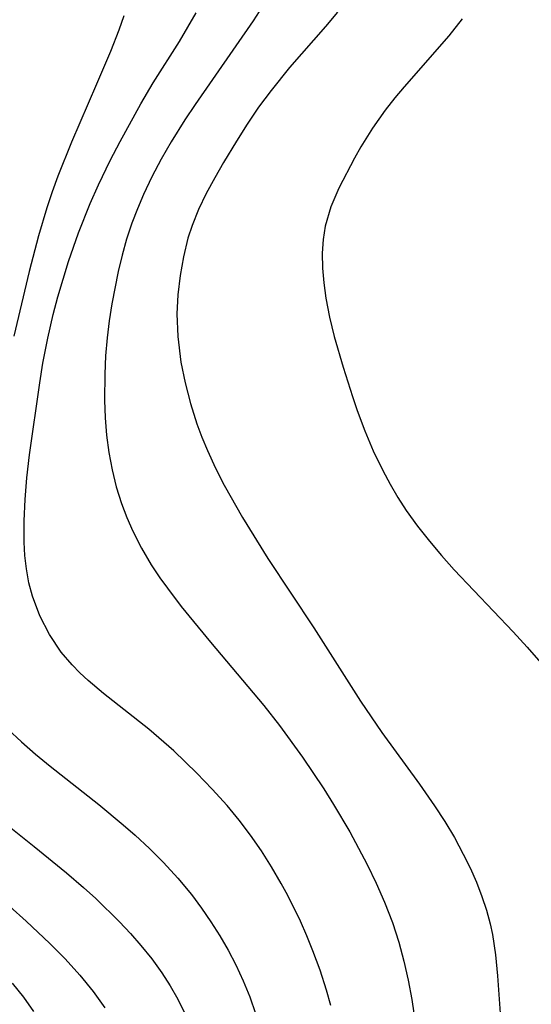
# Model space of a CAD drawing. Header units: metres. Extents: x 1073367 to 1082519, y 1569854 to 1574957.
# Tile 1043 of 1056: x 1080686 to 1080730, y 1573546 to 1573631. Entities that reach past the tile are written whole.
import ezdxf

# ---------------------------------------------------------------- set-up
doc = ezdxf.new("R2010")
doc.units = ezdxf.units.M
doc.layers.add('CGG_CurvaNivelLidar_v1', color=253, linetype='Continuous', lineweight=30)

msp = doc.modelspace()

# ---------------------------------------------------------------- linework, layer by layer
at = {"layer": 'CGG_CurvaNivelLidar_v1'}
for p, q in [((1080707.3317, 1573632.8963, 76.5), (1080705.8922, 1573630.6587, 76.5)), ((1080694.8065, 1573631.0956, 75.5), (1080694.3761, 1573629.8559, 75.5)), ((1080700.303, 1573630.101, 76), (1080700.9973, 1573631.3325, 76)), ((1080705.8922, 1573630.6587, 76.5), (1080700.9134, 1573623.4769, 76.5)), ((1080713.1496, 1573631.411, 77), (1080712.1166, 1573630.1703, 77)), ((1080723.824, 1573630.8366, 77.5), (1080722.6808, 1573629.384, 77.5)), ((1080694.3761, 1573629.8559, 75.5), (1080693.6398, 1573628.0368, 75.5)), ((1080699.5627, 1573628.8763, 76), (1080700.303, 1573630.101, 76)), ((1080712.1166, 1573630.1703, 77), (1080709.0227, 1573626.6498, 77)), ((1080722.6808, 1573629.384, 77.5), (1080718.8545, 1573624.9978, 77.5)), ((1080697.3254, 1573625.3261, 76), (1080699.5627, 1573628.8763, 76)), ((1080693.6398, 1573628.0368, 75.5), (1080692.4571, 1573625.2165, 75.5)), ((1080709.0227, 1573626.6498, 77), (1080707.4416, 1573624.6905, 77)), ((1080692.4571, 1573625.2165, 75.5), (1080690.3058, 1573620.2405, 75.5)), ((1080696.2664, 1573623.5338, 76), (1080697.3254, 1573625.3261, 76)), ((1080707.4416, 1573624.6905, 77), (1080706.3665, 1573623.2348, 77)), ((1080718.8545, 1573624.9978, 77.5), (1080718.0592, 1573624.0413, 77.5)), ((1080718.0592, 1573624.0413, 77.5), (1080717.2285, 1573622.9832, 77.5)), ((1080694.4832, 1573620.3038, 76), (1080696.2664, 1573623.5338, 76)), ((1080700.9134, 1573623.4769, 76.5), (1080700.04, 1573622.1483, 76.5)), ((1080706.3665, 1573623.2348, 77), (1080705.3899, 1573621.8004, 77)), ((1080717.2285, 1573622.9832, 77.5), (1080716.136, 1573621.4327, 77.5)), ((1080700.04, 1573622.1483, 76.5), (1080698.8689, 1573620.2786, 76.5)), ((1080705.3899, 1573621.8004, 77), (1080704.4612, 1573620.3412, 77)), ((1080716.136, 1573621.4327, 77.5), (1080715.1417, 1573619.8375, 77.5)), ((1080690.3058, 1573620.2405, 75.5), (1080689.1289, 1573617.3332, 75.5)), ((1080693.637, 1573618.6638, 76), (1080694.4832, 1573620.3038, 76)), ((1080698.8689, 1573620.2786, 76.5), (1080698.012, 1573618.7931, 76.5)), ((1080704.4612, 1573620.3412, 77), (1080703.361, 1573618.5101, 77)), ((1080715.1417, 1573619.8375, 77.5), (1080714.5854, 1573618.8615, 77.5)), ((1080698.012, 1573618.7931, 76.5), (1080697.2132, 1573617.2821, 76.5)), ((1080714.5854, 1573618.8615, 77.5), (1080713.2563, 1573616.2924, 77.5)), ((1080692.624, 1573616.5706, 76), (1080693.637, 1573618.6638, 76)), ((1080703.361, 1573618.5101, 77), (1080702.5969, 1573617.1785, 77)), ((1080689.1289, 1573617.3332, 75.5), (1080688.6323, 1573615.9767, 75.5)), ((1080697.2132, 1573617.2821, 76.5), (1080696.4787, 1573615.7454, 76.5)), ((1080702.5969, 1573617.1785, 77), (1080701.875, 1573615.8367, 77)), ((1080691.9181, 1573614.9954, 76), (1080692.624, 1573616.5706, 76)), ((1080713.2563, 1573616.2924, 77.5), (1080712.5767, 1573614.6879, 77.5)), ((1080688.6323, 1573615.9767, 75.5), (1080688.1741, 1573614.6068, 75.5)), ((1080696.4787, 1573615.7454, 76.5), (1080695.9561, 1573614.5265, 76.5)), ((1080701.875, 1573615.8367, 77), (1080701.2187, 1573614.4758, 77)), ((1080688.1741, 1573614.6068, 75.5), (1080687.4706, 1573612.2003, 75.5)), ((1080690.9026, 1573612.4536, 76), (1080691.9181, 1573614.9954, 76)), ((1080712.5767, 1573614.6879, 77.5), (1080712.0911, 1573613.0462, 77.5)), ((1080695.9561, 1573614.5265, 76.5), (1080695.4845, 1573613.2899, 76.5)), ((1080701.2187, 1573614.4758, 77), (1080700.6552, 1573613.0859, 77)), ((1080695.4845, 1573613.2899, 76.5), (1080695.0344, 1573611.9242, 76.5)), ((1080700.6552, 1573613.0859, 77), (1080700.3038, 1573612.0041, 77)), ((1080712.0911, 1573613.0462, 77.5), (1080711.9061, 1573611.89, 77.5)), ((1080687.4706, 1573612.2003, 75.5), (1080686.6839, 1573609.1437, 75.5)), ((1080690.0513, 1573610.004, 76), (1080690.9026, 1573612.4536, 76)), ((1080695.0344, 1573611.9242, 76.5), (1080694.6431, 1573610.5406, 76.5)), ((1080700.3038, 1573612.0041, 77), (1080699.9047, 1573610.4142, 77)), ((1080711.9061, 1573611.89, 77.5), (1080711.8305, 1573610.7104, 77.5)), ((1080694.6431, 1573610.5406, 76.5), (1080694.3029, 1573609.1427, 76.5)), ((1080699.9047, 1573610.4142, 77), (1080699.6176, 1573608.796, 77)), ((1080711.8305, 1573610.7104, 77.5), (1080711.8487, 1573609.4444, 77.5)), ((1080689.131, 1573606.9844, 76), (1080690.0513, 1573610.004, 76)), ((1080686.6839, 1573609.1437, 75.5), (1080685.3606, 1573603.6011, 75.5)), ((1080694.3029, 1573609.1427, 76.5), (1080693.7576, 1573606.3714, 76.5)), ((1080699.6176, 1573608.796, 77), (1080699.4358, 1573607.1591, 77)), ((1080711.8487, 1573609.4444, 77.5), (1080711.9519, 1573608.1634, 77.5)), ((1080711.9519, 1573608.1634, 77.5), (1080712.1281, 1573606.8727, 77.5)), ((1080688.7273, 1573605.4596, 76), (1080689.131, 1573606.9844, 76)), ((1080699.4358, 1573607.1591, 77), (1080699.3598, 1573605.5113, 77)), ((1080693.7576, 1573606.3714, 76.5), (1080693.5314, 1573604.9119, 76.5)), ((1080712.1281, 1573606.8727, 77.5), (1080712.4449, 1573605.2155, 77.5)), ((1080688.2629, 1573603.4336, 76), (1080688.7273, 1573605.4596, 76)), ((1080699.3598, 1573605.5113, 77), (1080699.4177, 1573603.5733, 77)), ((1080693.5314, 1573604.9119, 76.5), (1080693.3533, 1573603.4469, 76.5)), ((1080712.4449, 1573605.2155, 77.5), (1080712.8476, 1573603.5569, 77.5)), ((1080699.4177, 1573603.5733, 77), (1080699.6902, 1573601.3737, 77)), ((1080687.8494, 1573601.2707, 76), (1080688.2629, 1573603.4336, 76)), ((1080693.3533, 1573603.4469, 76.5), (1080693.2248, 1573601.8985, 76.5)), ((1080712.8476, 1573603.5569, 77.5), (1080713.6175, 1573600.9298, 77.5)), ((1080693.2248, 1573601.8985, 76.5), (1080693.1528, 1573600.3481, 76.5)), ((1080687.5745, 1573599.6034, 76), (1080687.8494, 1573601.2707, 76)), ((1080699.6902, 1573601.3737, 77), (1080700.049, 1573599.5931, 77)), ((1080693.1528, 1573600.3481, 76.5), (1080693.1413, 1573598.106, 76.5)), ((1080713.6175, 1573600.9298, 77.5), (1080714.4202, 1573598.4127, 77.5)), ((1080686.704, 1573593.414, 76), (1080687.5745, 1573599.6034, 76)), ((1080700.049, 1573599.5931, 77), (1080700.5107, 1573597.8271, 77)), ((1080693.1413, 1573598.106, 76.5), (1080693.2003, 1573596.597, 76.5)), ((1080700.5107, 1573597.8271, 77), (1080701.0667, 1573596.0815, 77)), ((1080714.4202, 1573598.4127, 77.5), (1080714.8237, 1573597.2121, 77.5)), ((1080714.8237, 1573597.2121, 77.5), (1080715.4679, 1573595.4721, 77.5)), ((1080693.2003, 1573596.597, 76.5), (1080693.3208, 1573595.0972, 76.5)), ((1080701.0667, 1573596.0815, 77), (1080701.4938, 1573594.9206, 77)), ((1080715.4679, 1573595.4721, 77.5), (1080716.1927, 1573593.7643, 77.5)), ((1080693.3208, 1573595.0972, 76.5), (1080693.511, 1573593.6108, 76.5)), ((1080701.4938, 1573594.9206, 77), (1080701.965, 1573593.7745, 77)), ((1080693.511, 1573593.6108, 76.5), (1080693.7829, 1573592.1321, 76.5)), ((1080701.965, 1573593.7745, 77), (1080702.6565, 1573592.283, 77)), ((1080716.1927, 1573593.7643, 77.5), (1080717.017, 1573592.0828, 77.5)), ((1080686.4774, 1573591.4291, 76), (1080686.704, 1573593.414, 76)), ((1080693.7829, 1573592.1321, 76.5), (1080694.139, 1573590.6768, 76.5)), ((1080702.6565, 1573592.283, 77), (1080703.4102, 1573590.8151, 77)), ((1080717.017, 1573592.0828, 77.5), (1080717.6474, 1573590.9139, 77.5)), ((1080686.3281, 1573589.5779, 76), (1080686.4774, 1573591.4291, 76)), ((1080717.6474, 1573590.9139, 77.5), (1080718.3177, 1573589.7669, 77.5)), ((1080694.139, 1573590.6768, 76.5), (1080694.5851, 1573589.2506, 76.5)), ((1080703.4102, 1573590.8151, 77), (1080704.9712, 1573588.0483, 77)), ((1080686.2493, 1573587.7402, 76), (1080686.3281, 1573589.5779, 76)), ((1080694.5851, 1573589.2506, 76.5), (1080695.0442, 1573588.053, 76.5)), ((1080718.3177, 1573589.7669, 77.5), (1080719.0346, 1573588.6472, 77.5)), ((1080719.0346, 1573588.6472, 77.5), (1080719.9936, 1573587.3043, 77.5)), ((1080686.2541, 1573585.9254, 76), (1080686.2493, 1573587.7402, 76)), ((1080695.0442, 1573588.053, 76.5), (1080695.5647, 1573586.8794, 76.5)), ((1080704.9712, 1573588.0483, 77), (1080707.1496, 1573584.5214, 77)), ((1080695.5647, 1573586.8794, 76.5), (1080696.3085, 1573585.4102, 76.5)), ((1080719.9936, 1573587.3043, 77.5), (1080721.0187, 1573586.0029, 77.5)), ((1080686.3131, 1573584.7668, 76), (1080686.2541, 1573585.9254, 76)), ((1080721.0187, 1573586.0029, 77.5), (1080722.0661, 1573584.7667, 77.5)), ((1080696.3085, 1573585.4102, 76.5), (1080697.1424, 1573583.9863, 76.5)), ((1080686.4338, 1573583.6246, 76), (1080686.3131, 1573584.7668, 76)), ((1080707.1496, 1573584.5214, 77), (1080711.114, 1573578.5809, 77)), ((1080722.0661, 1573584.7667, 77.5), (1080723.1492, 1573583.5542, 77.5)), ((1080686.6456, 1573582.441, 76), (1080686.4338, 1573583.6246, 76)), ((1080697.1424, 1573583.9863, 76.5), (1080697.8917, 1573582.8645, 76.5)), ((1080723.1492, 1573583.5542, 77.5), (1080728.2102, 1573578.2222, 77.5)), ((1080697.8917, 1573582.8645, 76.5), (1080698.5327, 1573581.9772, 76.5)), ((1080686.9486, 1573581.2838, 76), (1080686.6456, 1573582.441, 76)), ((1080698.5327, 1573581.9772, 76.5), (1080699.7285, 1573580.4123, 76.5)), ((1080687.5821, 1573579.5932, 76), (1080686.9486, 1573581.2838, 76)), ((1080699.7285, 1573580.4123, 76.5), (1080702.2415, 1573577.3301, 76.5)), ((1080688.4103, 1573577.9885, 76), (1080687.5821, 1573579.5932, 76)), ((1080711.114, 1573578.5809, 77), (1080715.1172, 1573572.2818, 77)), ((1080728.2102, 1573578.2222, 77.5), (1080729.4119, 1573576.9096, 77.5)), ((1080689.4257, 1573576.487, 76), (1080688.4103, 1573577.9885, 76)), ((1080702.2415, 1573577.3301, 76.5), (1080706.8049, 1573571.8992, 76.5)), ((1080729.4119, 1573576.9096, 77.5), (1080730.5768, 1573575.5717, 77.5)), ((1080690.3562, 1573575.3899, 76), (1080689.4257, 1573576.487, 76)), ((1080691.0272, 1573574.7029, 76), (1080690.3562, 1573575.3899, 76)), ((1080691.7349, 1573574.0427, 76), (1080691.0272, 1573574.7029, 76)), ((1080693.0492, 1573572.9323, 76), (1080691.7349, 1573574.0427, 76)), ((1080696.9347, 1573569.8737, 76), (1080693.0492, 1573572.9323, 76)), ((1080706.8049, 1573571.8992, 76.5), (1080708.1635, 1573570.1831, 76.5)), ((1080715.1172, 1573572.2818, 77), (1080716.9418, 1573569.5913, 77)), ((1080684.8416, 1573569.871, 75.5), (1080686.0021, 1573568.7823, 75.5)), ((1080699.0758, 1573568.0251, 76), (1080696.9347, 1573569.8737, 76)), ((1080708.1635, 1573570.1831, 76.5), (1080710.1353, 1573567.4788, 76.5)), ((1080716.9418, 1573569.5913, 77), (1080720.184, 1573565.1488, 77)), ((1080686.0021, 1573568.7823, 75.5), (1080687.2202, 1573567.7256, 75.5)), ((1080687.2202, 1573567.7256, 75.5), (1080688.4805, 1573566.6938, 75.5)), ((1080701.0695, 1573566.1136, 76), (1080699.0758, 1573568.0251, 76)), ((1080710.1353, 1573567.4788, 76.5), (1080711.9521, 1573564.7629, 76.5)), ((1080688.4805, 1573566.6938, 75.5), (1080692.6551, 1573563.4014, 75.5)), ((1080702.3865, 1573564.7381, 76), (1080701.0695, 1573566.1136, 76)), ((1080703.6521, 1573563.3168, 76), (1080702.3865, 1573564.7381, 76)), ((1080711.9521, 1573564.7629, 76.5), (1080712.7991, 1573563.4127, 76.5)), ((1080720.184, 1573565.1488, 77), (1080721.4671, 1573563.3027, 77)), ((1080692.6551, 1573563.4014, 75.5), (1080694.7449, 1573561.6771, 75.5)), ((1080704.6823, 1573562.0704, 76), (1080703.6521, 1573563.3168, 76)), ((1080712.7991, 1573563.4127, 76.5), (1080714.1817, 1573561.0556, 76.5)), ((1080721.4671, 1573563.3027, 77), (1080722.34, 1573561.9489, 77)), ((1080683.3279, 1573562.8246, 75), (1080687.0978, 1573559.8125, 75)), ((1080694.7449, 1573561.6771, 75.5), (1080695.7628, 1573560.7866, 75.5)), ((1080705.6621, 1573560.7865, 76), (1080704.6823, 1573562.0704, 76)), ((1080722.34, 1573561.9489, 77), (1080723.1655, 1573560.5705, 77)), ((1080695.7628, 1573560.7866, 75.5), (1080697.004, 1573559.6303, 75.5)), ((1080706.5988, 1573559.4411, 76), (1080705.6621, 1573560.7865, 76)), ((1080714.1817, 1573561.0556, 76.5), (1080715.6738, 1573558.2712, 76.5)), ((1080723.1655, 1573560.5705, 77), (1080723.9329, 1573559.1651, 77)), ((1080687.0978, 1573559.8125, 75), (1080689.867, 1573557.5547, 75)), ((1080697.004, 1573559.6303, 75.5), (1080698.1979, 1573558.4313, 75.5)), ((1080707.4795, 1573558.0588, 76), (1080706.5988, 1573559.4411, 76)), ((1080723.9329, 1573559.1651, 77), (1080724.5205, 1573557.9686, 77)), ((1080698.1979, 1573558.4313, 75.5), (1080699.4312, 1573557.0823, 75.5)), ((1080708.3075, 1573556.6443, 76), (1080707.4795, 1573558.0588, 76)), ((1080715.6738, 1573558.2712, 76.5), (1080716.4593, 1573556.6624, 76.5)), ((1080724.5205, 1573557.9686, 77), (1080725.0548, 1573556.7522, 77)), ((1080689.867, 1573557.5547, 75), (1080691.3248, 1573556.3036, 75)), ((1080691.3248, 1573556.3036, 75), (1080692.3861, 1573555.3435, 75)), ((1080699.4312, 1573557.0823, 75.5), (1080700.5942, 1573555.6797, 75.5)), ((1080708.8768, 1573555.5971, 76), (1080708.3075, 1573556.6443, 76)), ((1080716.4593, 1573556.6624, 76.5), (1080717.1832, 1573555.0306, 76.5)), ((1080725.0548, 1573556.7522, 77), (1080725.5312, 1573555.5165, 77)), ((1080700.5942, 1573555.6797, 75.5), (1080701.4591, 1573554.5295, 75.5)), ((1080709.958, 1573553.4027, 76), (1080708.8768, 1573555.5971, 76)), ((1080725.5312, 1573555.5165, 77), (1080725.9153, 1573554.3506, 77)), ((1080685.0007, 1573554.657, 74.5), (1080686.4183, 1573553.4012, 74.5)), ((1080692.3861, 1573555.3435, 75), (1080694.4242, 1573553.3546, 75)), ((1080717.1832, 1573555.0306, 76.5), (1080717.8508, 1573553.302, 76.5)), ((1080701.4591, 1573554.5295, 75.5), (1080702.2751, 1573553.3473, 75.5)), ((1080725.9153, 1573554.3506, 77), (1080726.2335, 1573553.1664, 77)), ((1080686.4183, 1573553.4012, 74.5), (1080688.4389, 1573551.4985, 74.5)), ((1080694.4242, 1573553.3546, 75), (1080695.3663, 1573552.3531, 75)), ((1080702.2751, 1573553.3473, 75.5), (1080703.0367, 1573552.1456, 75.5)), ((1080710.5128, 1573552.1379, 76), (1080709.958, 1573553.4027, 76)), ((1080717.8508, 1573553.302, 76.5), (1080718.3953, 1573551.5988, 76.5)), ((1080726.2335, 1573553.1664, 77), (1080726.4257, 1573552.256, 77)), ((1080695.3663, 1573552.3531, 75), (1080696.2679, 1573551.3246, 75)), ((1080703.0367, 1573552.1456, 75.5), (1080703.7482, 1573550.9165, 75.5)), ((1080711.0299, 1573550.8571, 76), (1080710.5128, 1573552.1379, 76)), ((1080726.4257, 1573552.256, 77), (1080726.6895, 1573550.5002, 77)), ((1080688.4389, 1573551.4985, 74.5), (1080689.7549, 1573550.1593, 74.5)), ((1080696.2679, 1573551.3246, 75), (1080697.1993, 1573550.1621, 75)), ((1080718.3953, 1573551.5988, 76.5), (1080718.8269, 1573549.9793, 76.5)), ((1080703.7482, 1573550.9165, 75.5), (1080704.4044, 1573549.6598, 75.5)), ((1080711.6446, 1573549.1841, 76), (1080711.0299, 1573550.8571, 76)), ((1080726.6895, 1573550.5002, 77), (1080726.8621, 1573548.7189, 77)), ((1080689.7549, 1573550.1593, 74.5), (1080691.0061, 1573548.7829, 74.5)), ((1080697.1993, 1573550.1621, 75), (1080698.0648, 1573548.9614, 75)), ((1080704.4044, 1573549.6598, 75.5), (1080705.0357, 1573548.2934, 75.5)), ((1080718.8269, 1573549.9793, 76.5), (1080719.1968, 1573548.3395, 76.5)), ((1080691.0061, 1573548.7829, 74.5), (1080692.1683, 1573547.3584, 74.5)), ((1080698.0648, 1573548.9614, 75), (1080698.7794, 1573547.8492, 75)), ((1080712.1936, 1573547.4888, 76), (1080711.6446, 1573549.1841, 76)), ((1080726.8621, 1573548.7189, 77), (1080727.116, 1573545.1127, 77)), ((1080685.2249, 1573548.0892, 74), (1080686.1797, 1573546.8941, 74)), ((1080698.7794, 1573547.8492, 75), (1080699.4276, 1573546.7056, 75)), ((1080705.0357, 1573548.2934, 75.5), (1080705.6011, 1573546.8996, 75.5)), ((1080719.1968, 1573548.3395, 76.5), (1080719.5144, 1573546.6833, 76.5)), ((1080692.1683, 1573547.3584, 74.5), (1080693.1542, 1573545.963, 74.5)), ((1080712.5686, 1573546.1536, 76), (1080712.1936, 1573547.4888, 76)), ((1080686.1797, 1573546.8941, 74), (1080687.0572, 1573545.6523, 74)), ((1080699.4276, 1573546.7056, 75), (1080700.001, 1573545.5296, 75)), ((1080705.6011, 1573546.8996, 75.5), (1080706.102, 1573545.482, 75.5)), ((1080719.5144, 1573546.6833, 76.5), (1080719.9994, 1573543.4585, 76.5))]:
    msp.add_line(p, q, dxfattribs=at)

doc.saveas('drawing.dxf')
